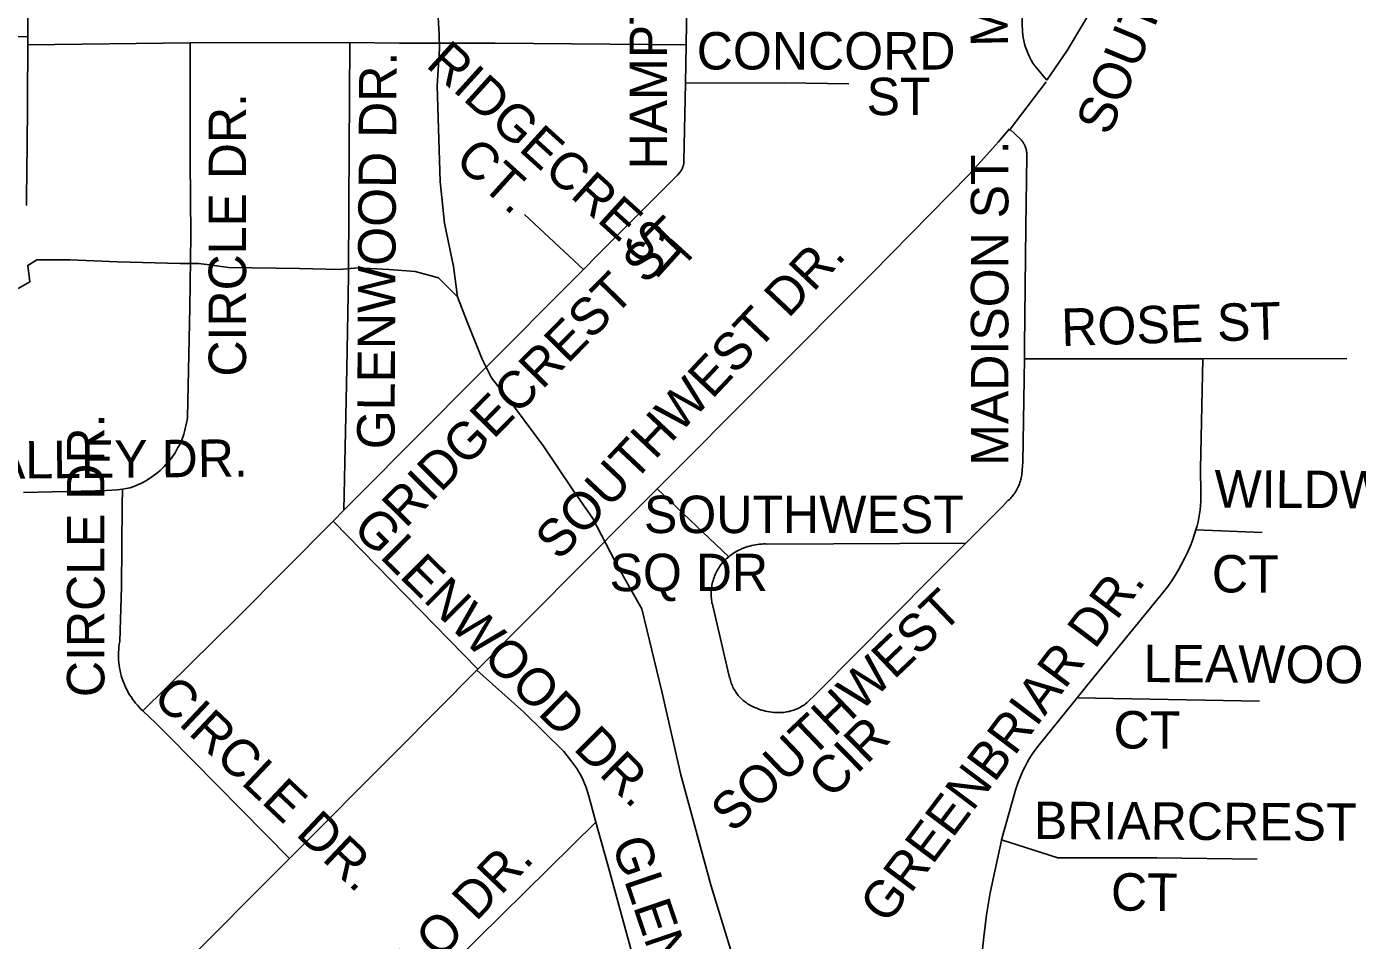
# Model space of a CAD drawing. Extents: x 1670563 to 1761545, y 515755 to 578944.
# Drawn here: x 1693708 to 1696373, y 541835 to 543667 of the extents above; entities that cross this region are included whole.
import ezdxf

# ---------------------------------------------------------------- set-up
doc = ezdxf.new("R2010")
doc.units = 0
for name, color, linetype in [('SHP_LINE', 7, 'Continuous'), ('STREETCL', 7, 'Continuous'), ('STRNAMES', 7, 'Continuous')]:
    doc.layers.add(name, color=color, linetype=linetype)

msp = doc.modelspace()

# ---------------------------------------------------------------- linework, layer by layer
at = {"layer": 'SHP_LINE'}
for points in [[(1694571, 543125), (1694563, 543186), (1694545, 543273), (1694536, 543356), (1694533, 543462), (1694530, 543548), (1694535, 543622), (1694534, 543651), (1694528, 543755), (1694491, 543790), (1694426, 543801), (1694391, 543812), (1694357, 543843), (1694261, 543876), (1694161, 544027), (1693990, 544236), (1693923, 544285), (1693804, 544448)], [(1694571, 543125), (1694533, 543163), (1694486, 543176), (1694433, 543180), (1694372, 543183), (1694334, 543180), (1694254, 543182), (1694112, 543184), (1694069, 543190), (1694052, 543192), (1694015, 543192), (1693890, 543195), (1693795, 543199), (1693728, 543199), (1693710, 543188), (1693714, 543155), (1693691, 543142)], [(1695146, 541726), (1695079, 541944), (1695018, 542167), (1694980, 542334), (1694940, 542500), (1694904, 542563), (1694885, 542597), (1694842, 542681), (1694802, 542738), (1694743, 542826), (1694685, 542904), (1694639, 542963), (1694620, 543000), (1694590, 543075), (1694571, 543125)]]:
    msp.add_lwpolyline(points, dxfattribs=at)
at = {"layer": 'STREETCL'}
for points in [[(1695751.2, 543559.5), (1695791.9, 543618.6), (1695853.7, 543722.5), (1695904.1, 543822), (1695966.7, 543968.2)], [(1695031.5, 543803.4), (1695028.6, 543630.4)], [(1693710.1, 543646.5), (1693710.3, 543698.6)], [(1693168.1, 543624), (1693308.4, 543636.8), (1693339.9, 543641.1), (1693371.5, 543644.3), (1693403.3, 543646.6), (1693435, 543647.9), (1693592.3, 543646.7), (1693710.1, 543646.5)], [(1693710.1, 543630.4), (1693708.7, 543414.6), (1693708.4, 543392.5), (1693707.2, 543308.4)], [(1693710.1, 543630.4), (1693710.1, 543646.5)], [(1694035.6, 543634.3), (1693710.1, 543630.4)], [(1694035, 543398.3), (1694035.6, 543577.7), (1694035.6, 543634.3)], [(1694355.4, 543634.8), (1694035.6, 543634.3)], [(1694355.4, 543634.8), (1694353.4, 543312.1), (1694352.2, 543167), (1694349.3, 542981.7), (1694343.4, 542697.6)], [(1695028.6, 543630.4), (1694646.2, 543633.6), (1694454.9, 543633.6), (1694355.4, 543634.8)], [(1695028.6, 543630.4), (1695027.2, 543553.5)], [(1695727.5, 543588), (1695751.2, 543559.5)], [(1695027.2, 543553.5), (1695024.5, 543397), (1695024.4, 543395.6), (1695024.3, 543394.3), (1695024.1, 543393), (1695023.9, 543391.7), (1695023.7, 543390.4), (1695023.3, 543389.2), (1695023, 543387.9), (1695022.6, 543386.6), (1695022.2, 543385.4), (1695021.7, 543384.2), (1695021.2, 543382.9), (1695020.7, 543381.8)], [(1695027.2, 543553.5), (1695226.5, 543553.8), (1695354.8, 543552.2)], [(1695750.3, 543555.9), (1695675.9, 543458.2)], [(1695676.7, 543461.9), (1695654.2, 543435.6), (1695595.3, 543369.6), (1695400.6, 543171.7), (1694971.1, 542740.6)], [(1695676.7, 543461.9), (1695699.7, 543439.9), (1695702.1, 543437.2), (1695703, 543435.9), (1695703.9, 543434.6), (1695704.7, 543433.3), (1695705.5, 543431.9), (1695706.3, 543430.5), (1695706.9, 543429.1), (1695707.6, 543427.6), (1695708.2, 543426.2), (1695708.7, 543424.7), (1695709.2, 543423.2), (1695709.7, 543421.7), (1695710, 543420.1), (1695710.4, 543418.6), (1695710.7, 543417), (1695710.9, 543415.5), (1695711.1, 543413.9), (1695711.2, 543412.3), (1695711.3, 543410.8), (1695711.3, 543409.2), (1695711.3, 543407.6), (1695709.3, 543264.6), (1695706.7, 543025.9), (1695706.3, 543000.7)], [(1693899.7, 542739.8), (1693907.2, 542741), (1693914.8, 542742.4), (1693920.3, 542744.3), (1693925.8, 542746.4), (1693931.1, 542748.7), (1693936.4, 542751.1), (1693941.6, 542753.8), (1693946.8, 542756.6), (1693951.8, 542759.6), (1693956.7, 542762.8), (1693961.5, 542766.1), (1693966.1, 542769.6), (1693970.7, 542773.3), (1693975.1, 542777.1), (1693979.3, 542781.1), (1693983.5, 542785.2), (1693987.5, 542789.5), (1693991.3, 542793.9), (1693995, 542798.4), (1693998.5, 542803.1), (1694001.9, 542807.8), (1694005.1, 542812.7), (1694008.1, 542817.7), (1694010.9, 542822.8), (1694013.6, 542828), (1694016, 542833.3), (1694018.3, 542838.7), (1694020.4, 542844.1), (1694022.4, 542849.6), (1694024.1, 542855.2), (1694025.6, 542860.9), (1694026.9, 542866.6), (1694028, 542872.3), (1694029, 542878), (1694029.7, 542883.8), (1694034.6, 543103.5), (1694036.5, 543247.7), (1694035, 543398.3)], [(1694823.3, 543180.2), (1694851.5, 543208.6), (1695011.3, 543369.2), (1695012.2, 543370.1), (1695013.2, 543371), (1695014.1, 543372), (1695014.9, 543373), (1695015.8, 543374), (1695016.6, 543375), (1695017.3, 543376.1), (1695018.1, 543377.2), (1695018.8, 543378.3), (1695019.4, 543379.4), (1695020.1, 543380.6), (1695020.7, 543381.8)], [(1694705.2, 543290.4), (1694823.3, 543180.2)], [(1694343.4, 542697.6), (1694369.9, 542724.3), (1694609.5, 542965.3), (1694823.3, 543180.2)], [(1695706.3, 543000.7), (1695703.3, 542794.2), (1695701.9, 542777.9), (1695701.7, 542774.7), (1695701.4, 542771.6), (1695701, 542768.4), (1695700.4, 542765.3), (1695699.8, 542762.2), (1695699.1, 542759.2), (1695698.3, 542756.1), (1695697.3, 542753.1), (1695696.3, 542750.1), (1695695.2, 542747.2), (1695694, 542744.3), (1695692.7, 542741.7), (1695691.4, 542739.1), (1695690, 542736.6), (1695688.5, 542734.1), (1695686.9, 542731.7), (1695685.2, 542729.3), (1695683.4, 542727.1), (1695681.6, 542724.8), (1695679.7, 542722.6), (1695677.7, 542720.5), (1695675.6, 542718.5), (1695673.5, 542716.6), (1695662.5, 542704.7), (1695589.2, 542631.5)], [(1695706.3, 543000.7), (1696064, 543001.1)], [(1696064, 543001.1), (1696059.3, 542780.6), (1696060.1, 542731.5), (1696060.1, 542723.2), (1696059.8, 542715), (1696059.2, 542706.7), (1696058.4, 542698.5), (1696057.3, 542690.3), (1696055.9, 542682.1), (1696054.2, 542674), (1696052.3, 542666), (1696050.1, 542658)], [(1696064, 543001.1), (1696352.5, 543001.5)], [(1693701.5, 542733), (1693845.5, 542736.5), (1693856.3, 542736.4), (1693867.2, 542736.7), (1693878.1, 542737.3), (1693888.9, 542738.4), (1693899.7, 542739.8)], [(1693940.5, 542295.2), (1693936.7, 542298.9), (1693933.1, 542302.6), (1693929.5, 542306.5), (1693926.1, 542310.6), (1693922.8, 542314.7), (1693919.7, 542318.9), (1693916.8, 542323.3), (1693913.9, 542327.7), (1693911.3, 542332.2), (1693908.8, 542336.9), (1693906.4, 542341.6), (1693904.2, 542346.4), (1693902.2, 542351.2), (1693900.4, 542356.2), (1693898.7, 542361.2), (1693897.2, 542366.2), (1693895.9, 542371.3), (1693894.8, 542376.4), (1693893.8, 542381.6), (1693893, 542386.8), (1693892.4, 542392), (1693892, 542397.3), (1693891.7, 542402.5), (1693891.7, 542407.8), (1693891.8, 542413.1), (1693892.1, 542418.3), (1693892.6, 542423.6), (1693893.2, 542428.8), (1693894.1, 542434), (1693897.9, 542544.1), (1693898.9, 542706.9), (1693899.7, 542739.8)], [(1694971.1, 542740.6), (1694922.7, 542692.1), (1694611.4, 542378.6)], [(1695114.2, 542604.1), (1694971.1, 542740.6)], [(1694321.7, 542675.8), (1694343.4, 542697.6)], [(1693940.5, 542295.2), (1694129.3, 542481.9), (1694321.7, 542675.8)], [(1694611.4, 542378.6), (1694321.7, 542675.8)], [(1696050.1, 542658), (1696047.4, 542649.2), (1696043, 542636.8), (1696038.2, 542624.6), (1696033.1, 542612.6), (1696027.4, 542600.7), (1696021.4, 542589.1), (1696015, 542577.7), (1696008.2, 542566.5), (1696001, 542555.5), (1695993.5, 542544.8), (1695985.6, 542534.4), (1695833.4, 542348.3), (1695811.8, 542321.4)], [(1696182.8, 542652.5), (1696050.1, 542658)], [(1695589.2, 542631.5), (1695520.4, 542562.7), (1695291.3, 542331.1), (1695288.1, 542327.9), (1695272.8, 542313.1), (1695270.5, 542311.2), (1695268.1, 542309.4), (1695265.7, 542307.7), (1695263.2, 542306), (1695260.7, 542304.4), (1695258.1, 542303), (1695255.5, 542301.6), (1695252.8, 542300.3), (1695250.1, 542299), (1695247.3, 542297.9), (1695244.5, 542296.9), (1695241.7, 542295.9), (1695238.8, 542295.1), (1695235.9, 542294.3), (1695233, 542293.7), (1695230.1, 542293.1), (1695227.2, 542292.7), (1695224.2, 542292.3), (1695221.2, 542292.1), (1695217, 542291.9), (1695212.9, 542291.9), (1695208.7, 542292.1), (1695204.5, 542292.3), (1695200.4, 542292.8), (1695196.2, 542293.3), (1695192.1, 542294), (1695188, 542294.9), (1695184, 542295.9), (1695179.9, 542297), (1695176, 542298.3), (1695172, 542299.7), (1695168.1, 542301.3), (1695164.3, 542303), (1695161.8, 542304.1), (1695159.3, 542305.3), (1695156.8, 542306.7), (1695154.4, 542308), (1695152, 542309.5), (1695149.7, 542311.1), (1695147.4, 542312.7), (1695145.2, 542314.4), (1695143.1, 542316.2), (1695141, 542318), (1695139, 542319.9), (1695137, 542321.9), (1695135.1, 542324), (1695133.3, 542326.1), (1695131.6, 542328.3), (1695129.9, 542330.5), (1695128.3, 542332.9), (1695126.7, 542335.4), (1695125.3, 542337.9), (1695123.9, 542340.4), (1695122.6, 542343), (1695121.4, 542345.6), (1695120.3, 542348.3), (1695119.2, 542351), (1695118.3, 542353.8), (1695117.4, 542356.5), (1695116.7, 542359.3), (1695116, 542362.2), (1695112.6, 542376.5), (1695082, 542505.9), (1695081.3, 542508.8), (1695080.6, 542511.8), (1695080.1, 542514.7), (1695079.6, 542517.7), (1695079.3, 542520.6), (1695079, 542523.6), (1695078.9, 542526.6), (1695078.8, 542529.6), (1695078.9, 542532.6), (1695079, 542535.6), (1695079.2, 542538.6), (1695079.6, 542541.5), (1695080, 542544.5), (1695080.6, 542547.5), (1695081.2, 542550.4), (1695081.9, 542553.3), (1695082.8, 542556.2), (1695083.7, 542559.3), (1695084.7, 542562.3), (1695085.9, 542565.4), (1695087.1, 542568.4), (1695088.4, 542571.3), (1695089.9, 542574.2), (1695091.4, 542577.1), (1695093, 542579.9), (1695094.8, 542582.6), (1695096.6, 542585.3), (1695098.5, 542587.9), (1695100.5, 542590.5), (1695102.5, 542593), (1695104.7, 542595.4), (1695106.9, 542597.7), (1695109.3, 542599.9), (1695111.7, 542602.1), (1695114.2, 542604.1)], [(1695589.2, 542631.5), (1695191.6, 542629.7), (1695187.6, 542629.8), (1695183.6, 542629.8), (1695179.7, 542629.6), (1695175.7, 542629.3), (1695171.8, 542628.9), (1695167.9, 542628.3), (1695164, 542627.6), (1695160.1, 542626.7), (1695156.2, 542625.7), (1695152.4, 542624.6), (1695148.7, 542623.4), (1695144.9, 542622), (1695141.3, 542620.5), (1695137.6, 542618.9), (1695134.1, 542617.1), (1695130.6, 542615.2), (1695127.1, 542613.3), (1695123.8, 542611.1), (1695120.5, 542608.9), (1695117.3, 542606.6), (1695114.2, 542604.1)], [(1694609.6, 542376.8), (1694449.9, 542215.9), (1694234.5, 541999.6)], [(1694611.4, 542378.6), (1694609.6, 542376.8)], [(1694609.6, 542376.8), (1694703.9, 542292.5), (1694783.7, 542213.9), (1694798, 542196), (1694802.1, 542190.7), (1694806, 542185.3), (1694809.8, 542179.7), (1694813.3, 542174), (1694816.6, 542168.1), (1694819.7, 542162.2), (1694822.6, 542156.1), (1694825.3, 542150), (1694827.7, 542143.8), (1694830, 542137.4), (1694832, 542131), (1694833.8, 542124.6), (1694848.1, 542072.5)], [(1695811.8, 542321.4), (1695735.7, 542227.2), (1695730.4, 542220.4), (1695725.3, 542213.4), (1695720.5, 542206.3), (1695716, 542199), (1695711.7, 542191.6), (1695707.6, 542184), (1695703.8, 542176.3), (1695700.3, 542168.5), (1695697, 542160.5), (1695694.1, 542152.5), (1695691.3, 542144.3), (1695688.9, 542136.1), (1695660.7, 542036.6)], [(1695811.8, 542321.4), (1696177.6, 542315)], [(1694234.5, 541999.6), (1693992.2, 542245.5), (1693966.6, 542270.6), (1693940.5, 542295.2)], [(1694848.1, 542072.5), (1694517.2, 541745.9), (1694250.4, 541476.2)], [(1694848.1, 542072.5), (1694874.5, 541976.4), (1694918.5, 541815.7), (1694981.7, 541578.7), (1695023.5, 541476.6), (1695089, 541346.5), (1695091.1, 541341), (1695093.1, 541335.4), (1695094.8, 541329.8), (1695096.4, 541324.1), (1695097.7, 541318.4), (1695098.9, 541312.6), (1695099.8, 541306.8), (1695100.6, 541300.9), (1695101.1, 541295.1), (1695101.5, 541289.2), (1695101.6, 541283.3), (1695101.6, 541277.4), (1695101, 541254.4), (1695101, 541231.5), (1695101.6, 541208.5)], [(1695660.7, 542036.6), (1695660.4, 542035.5), (1695646.9, 541974), (1695638.1, 541930.4), (1695630.8, 541886.6), (1695625, 541842.5), (1695620.7, 541798.2), (1695619, 541688.2)], [(1695660.7, 542036.6), (1695773.2, 542000.5), (1695912.9, 542000.5), (1695942.4, 542000.5), (1695972, 542000.5), (1696172.8, 541998)], [(1694234.5, 541999.6), (1694008.4, 541772.6), (1693976.2, 541740.1)]]:
    msp.add_lwpolyline(points, dxfattribs=at)
for centre, radius, start, end in [((1695935.2, 543678.5), 233.4, 178.4957, 189.7067), ((1695835.8, 543665.6), 133.3, 191.4805, 215.6578)]:
    msp.add_arc(centre, radius, start, end, dxfattribs=at)

# ---------------------------------------------------------------- texts
at = {"layer": 'STRNAMES'}
for s, rotation, p in [('MADISON DR', 91.196, (1695673.8, 543627.3)), ('SOUTHWEST  DR', 67.4965, (1695876.7, 543445.7)), ('HAMPTON DR.', 90, (1694990.5, 543380.4)), ('RIDGECREST ', 317.8377, (1694505.3, 543588)), ('GLENWOOD DR.', 89.6889, (1694444.6, 542819.4)), ('CIRCLE DR.', 90, (1694147.3, 542965.2)), ('CT.', 317.8377, (1694562.2, 543394.9)), ('MADISON ST.', 90, (1695674.3, 542786.5)), ('RIDGECREST ST', 45.4165, (1694466.6, 542659.8)), ('SOUTHWEST DR.', 46.6717, (1694774.7, 542594.1)), ('ROSE ST', 1.7616, (1695781.3, 543026.4)), ('CIRCLE DR.', 90, (1693863.5, 542322.8)), ('VALLEY DR.', 0.5, (1693571.4, 542759.8)), ('WILDWOOD', 359.65, (1696087, 542703)), ('GLENWOOD DR.', 315.257, (1694357.6, 542657.9)), ('CT', 359.65, (1696081.7, 542532.8)), ('GREENBRIAR DR.', 53.0027, (1695431.5, 541865)), ('SOUTHWEST', 43.671, (1695122.8, 542048.7)), ('LEAWOOD', 359.65, (1695944.9, 542353)), ('CIRCLE DR.', 316.6717, (1693956.9, 542318.3)), (' CT', 359.65, (1695856.9, 542220.2)), (' CIR', 44.4822, (1695299.2, 542096.8)), ('BRIARCREST', 359.65, (1695725.2, 542038.6)), ('GLENWOOD DR.', 288.7534, (1694879, 542029.8)), ('MARLO DR.', 46.3808, (1694342.6, 541593)), (' CT', 359.65, (1695851.8, 541895.2))]:
    msp.add_text(s, height=75, rotation=rotation, dxfattribs=at).set_placement(p)
for s, p in [('CONCORD', (1695050.1, 543580.7)), ('ST', (1695390.3, 543489.3)), ('SOUTHWEST', (1694944.3, 542651.6)), (' SQ DR', (1694847.5, 542535.2))]:
    msp.add_text(s, height=75, dxfattribs=at).set_placement(p)

doc.saveas('drawing.dxf')
